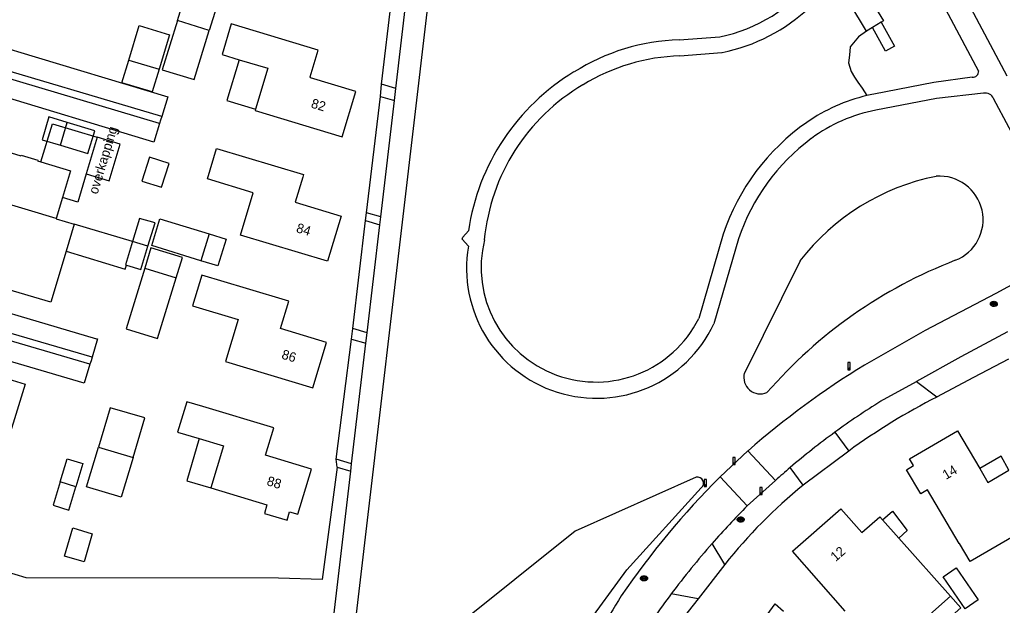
# Model space of a CAD drawing. Extents: x 194485 to 197793, y 468269 to 470822.
# Drawn here: x 197329.8 to 197453.2, y 468606.2 to 468679.7 of the extents above; entities that cross this region are included whole.
import ezdxf

# ---------------------------------------------------------------- set-up
doc = ezdxf.new("R2010")
doc.units = 0
for name, color, linetype in [('BAG plantopografie panden grensvlak verbouwing pand', 7, 'Continuous'), ('BAG plantopografie panden lijnelement overig', 7, 'Continuous'), ('BAG plantopografie panden tekst opmerking', 7, 'Continuous'), ('BGT begrenzing pand te verbouwen', 7, 'Continuous'), ('BGT grensvlak begroeid terreindeel LR', 7, 'Continuous'), ('BGT grensvlak gebouwinstallatie plus 1', 7, 'Continuous'), ('BGT grensvlak onbegroeid terreindeel', 7, 'Continuous'), ('BGT grensvlak overig bouwwerk uitbreiding populatie', 7, 'Continuous'), ('BGT grensvlak pand op maaiveld', 7, 'Continuous'), ('BGT grensvlak pand op maaiveld LR', 7, 'Continuous'), ('BGT grensvlak pand te slopen', 7, 'Continuous'), ('BGT grensvlak wegdeel', 7, 'Continuous'), ('BGT lijnelement scheiding muur', 7, 'Continuous'), ('BGT puntobject paal afsluitpaal', 7, 'Continuous'), ('BGT puntobject paal lichtmast', 7, 'Continuous'), ('BGT puntobject put inspectie- rioolput', 7, 'Continuous'), ('BGT tekst huisnummerreeks', 7, 'Continuous')]:
    doc.layers.add(name, color=color, linetype=linetype)

msp = doc.modelspace()

# ---------------------------------------------------------------- linework, layer by layer
at = {"layer": 'BAG plantopografie panden grensvlak verbouwing pand'}
msp.add_lwpolyline([(197332.48, 468661.86), (197333.93, 468666.64), (197339.57, 468664.94), (197338.18, 468660.34), (197337.11, 468656.8), (197335.18, 468657.38)], dxfattribs=at)
at = {"layer": 'BAG plantopografie panden lijnelement overig'}
msp.add_lwpolyline([(197338.18, 468660.34), (197341.06, 468659.47), (197342.45, 468664.07), (197339.57, 468664.94)], dxfattribs=at)
at = {"layer": 'BGT begrenzing pand te verbouwen'}
msp.add_lwpolyline([(197332.48, 468661.86), (197336.19, 468660.73), (197335.18, 468657.38)], dxfattribs=at)
at = {"layer": 'BGT grensvlak begroeid terreindeel LR'}
for p, q in [((197427.78, 468649.42), (197420.79, 468635.31)), ((197414.75, 468622.25), (197399.56, 468615.48)), ((197406.05, 468610.61), (197415.37, 468620.91)), ((197399.56, 468615.48), (197384.03, 468603.07)), ((197395.61, 468596.41), (197406.05, 468610.61))]:
    msp.add_line(p, q, dxfattribs=at)
msp.add_lwpolyline([(197436.11, 468678.28), (197435.14, 468677.55), (197434.5, 468676.81), (197434.08, 468676.29), (197433.97, 468675.23), (197433.87, 468674.27), (197434.18, 468673.22), (197434.61, 468672.48), (197435.03, 468671.84), (197435.56, 468671.1), (197436.16, 468670.17)], dxfattribs=at)
for centre, radius, start, end in [((197450.55, 468631.8), 28.8, 101.3573, 142.2728), ((197445.29, 468654.59), 5.47, 291.1701, 94.2957), ((197468.94, 468593.51), 60.03, 111.1674, 139.0059), ((197422.79, 468634.79), 2.07, 165.3391, 293.8243), ((197414.91, 468621.51), 0.757, 307.4782, 102.2509)]:
    msp.add_arc(centre, radius, start, end, dxfattribs=at)
at = {"layer": 'BGT grensvlak gebouwinstallatie plus 1'}
msp.add_line((197343.98, 468651.85), (197336.68, 468654.04), dxfattribs=at)
for points in [[(197349.63, 468679.6), (197347.71, 468673.42), (197351.71, 468672.18), (197353.62, 468678.36)], [(197343.51, 468674.64), (197344.82, 468678.97), (197348.62, 468677.82), (197347.32, 468673.49)], [(197357.38, 468674.68), (197355.84, 468669.56), (197359.43, 468668.48)], [(197334.93, 468663.94), (197338.37, 468662.9), (197339.24, 468665.77), (197335.79, 468666.81)], [(197353.61, 468652.81), (197355.73, 468652.16), (197354.69, 468648.79), (197352.58, 468649.44)], [(197335.65, 468650.62), (197343.08, 468648.4), (197343.23, 468648.88)], [(197345.52, 468648.52), (197343.17, 468640.9), (197347.14, 468639.68), (197349.48, 468647.29)], [(197352.36, 468627.11), (197350.79, 468621.82), (197353.82, 468620.92)], [(197344.05, 468624.73), (197342.58, 468619.76), (197338.23, 468621.05), (197339.7, 468626.02)], [(197454.01, 468623.15), (197453.01, 468624.91), (197450.35, 468623.35)], [(197438.15, 468616.9), (197439.38, 468617.98), (197441.23, 468615.55), (197440.18, 468614.61)], [(197447.36, 468610.86), (197450.15, 468606.87), (197448.52, 468605.73), (197445.73, 468609.73), (197447.36, 468610.86)], [(197442.03, 468603.23), (197443.32, 468601.76), (197447.95, 468605.84), (197446.66, 468607.3)], [(197421.64, 468602.23), (197424.67, 468606.37), (197425.69, 468605.45)]]:
    msp.add_lwpolyline(points, dxfattribs=at)
at = {"layer": 'BGT grensvlak onbegroeid terreindeel'}
for p, q in [((197375.24, 468671.59), (197377.38, 468689.86)), ((197436.15, 468683.03), (197438.24, 468679.57)), ((197436.11, 468678.28), (197434.02, 468681.74)), ((197438.24, 468679.57), (197437.95, 468679.39)), ((197436.86, 468678.73), (197436.11, 468678.28)), ((197373.35, 468655.47), (197375.13, 468670.07)), ((197371.63, 468640.94), (197373.24, 468654.47)), ((197369.56, 468624.52), (197371.48, 468639.61))]:
    msp.add_line(p, q, dxfattribs=at)
msp.add_lwpolyline([(197369.66, 468623.53), (197367.8, 468609.41), (197362.31, 468609.58)], dxfattribs=at)
for centre, radius, start, end in [((197481.6, 468560.17), 80.92, 116.9121, 126.1238), ((197469.63, 468570.52), 65.53, 129.2518, 141.5069), ((197471.76, 468561.1), 73, 141.0568, 153.7376)]:
    msp.add_arc(centre, radius, start, end, dxfattribs=at)
at = {"layer": 'BGT grensvlak overig bouwwerk uitbreiding populatie'}
for points in [[(197346.12, 468662.43), (197345.17, 468659.45), (197347.63, 468658.66), (197348.58, 468661.64), (197346.12, 468662.43)], [(197338.94, 468615.16), (197337.92, 468611.64), (197335.46, 468612.36), (197336.48, 468615.88), (197338.94, 468615.16)]]:
    msp.add_lwpolyline(points, dxfattribs=at)
at = {"layer": 'BGT grensvlak pand op maaiveld'}
for p, q in [((197349.63, 468679.6), (197350.53, 468682.5)), ((197353.62, 468678.36), (197349.63, 468679.6)), ((197343.51, 468674.64), (197347.32, 468673.49)), ((197335.18, 468657.38), (197334.39, 468654.74)), ((197336.68, 468654.04), (197335.65, 468650.62)), ((197353.61, 468652.81), (197352.58, 468649.44)), ((197343.98, 468651.85), (197343.97, 468651.84)), ((197345.52, 468648.52), (197349.48, 468647.29)), ((197339.7, 468626.02), (197344.05, 468624.73)), ((197353.82, 468620.92), (197360.86, 468618.78)), ((197438.15, 468616.9), (197440.18, 468614.61)), ((197440.18, 468614.61), (197446.66, 468607.3)), ((197433.45, 468605.43), (197426.85, 468612.99)), ((197446.66, 468607.3), (197442.03, 468603.23))]:
    msp.add_line(p, q, dxfattribs=at)
for points in [[(197354.31, 468681.33), (197354.52, 468681.26), (197353.62, 468678.36)], [(197356.38, 468679.17), (197355.24, 468675.33), (197357.38, 468674.68)], [(197359.43, 468668.48), (197359.38, 468668.31), (197370.3, 468665.01), (197372.02, 468670.69), (197366.32, 468672.41), (197366.28, 468672.53), (197367.29, 468675.86), (197356.38, 468679.17)], [(197347.32, 468673.49), (197346.46, 468670.64), (197342.65, 468671.79), (197343.51, 468674.64)], [(197357.38, 468674.68), (197360.97, 468673.6), (197359.43, 468668.48)], [(197324.07, 468657.84), (197325.87, 468663.85), (197329.98, 468662.61), (197330.01, 468662.71), (197332.11, 468662.08), (197332.08, 468661.98), (197332.48, 468661.86)], [(197368.46, 468649.38), (197357.54, 468652.66), (197359.14, 468657.98), (197353.39, 468659.71), (197354.53, 468663.53), (197365.45, 468660.25), (197365.35, 468659.93), (197364.4, 468656.8), (197370.16, 468655.04), (197368.46, 468649.38)], [(197335.65, 468650.62), (197333.74, 468644.22), (197327.61, 468646.04), (197328.77, 468649.84), (197328.48, 468649.93), (197328.44, 468649.82), (197326.35, 468650.47), (197326.38, 468650.57), (197322.26, 468651.82), (197324.07, 468657.84)], [(197334.39, 468654.74), (197334.39, 468654.72), (197336.68, 468654.04)], [(197345.93, 468651.25), (197346.81, 468654.18), (197344.85, 468654.76), (197343.98, 468651.85)], [(197352.58, 468649.44), (197346.4, 468651.34), (197347.43, 468654.71), (197353.61, 468652.81)], [(197343.97, 468651.84), (197343.09, 468648.92), (197343.23, 468648.88)], [(197343.23, 468648.88), (197345.05, 468648.32), (197345.93, 468651.25)], [(197349.48, 468647.29), (197350.26, 468649.83), (197346.3, 468651.05), (197345.52, 468648.52)], [(197358.31, 468645.95), (197352.68, 468647.63), (197351.51, 468643.79), (197357.27, 468642.08), (197355.67, 468636.8), (197366.62, 468633.5), (197368.32, 468639.17), (197362.56, 468640.91), (197363.59, 468644.35), (197358.31, 468645.95)], [(197314.96, 468627.63), (197316.76, 468633.63), (197320.91, 468632.41), (197320.94, 468632.53), (197323.02, 468631.9), (197322.99, 468631.8), (197323.29, 468631.71), (197324.5, 468635.78), (197330.5, 468633.96), (197327.47, 468624.03), (197325.35, 468624.67), (197325.31, 468624.52)], [(197360.86, 468618.78), (197360.54, 468617.72), (197363.38, 468616.86), (197363.7, 468617.92), (197364.75, 468617.6), (197366.47, 468623.28), (197360.7, 468625.03), (197361.72, 468628.46), (197352.82, 468631.14), (197350.81, 468631.74), (197349.65, 468627.93), (197352.36, 468627.11)], [(197344.05, 468624.73), (197345.52, 468629.7), (197341.17, 468630.98), (197339.7, 468626.02)], [(197455.12, 468615.16), (197449.15, 468611.66), (197447.8, 468613.94), (197447.76, 468613.92), (197443.78, 468620.69), (197442.93, 468620.18), (197441.16, 468623.2), (197442.01, 468623.71), (197441.52, 468624.55), (197447.55, 468628.1), (197450.35, 468623.35)], [(197352.36, 468627.11), (197355.39, 468626.2), (197353.82, 468620.92)], [(197334.9, 468621.67), (197335.78, 468624.58), (197337.47, 468624.08), (197337.74, 468623.99), (197336.86, 468621.06)], [(197450.35, 468623.35), (197451.37, 468621.6), (197454.01, 468623.15)], [(197334.9, 468621.67), (197334.03, 468618.76), (197335.99, 468618.13), (197336.86, 468621.06)], [(197426.85, 468612.99), (197432.92, 468618.3), (197435.55, 468615.3), (197437.81, 468617.29), (197438.15, 468616.9)]]:
    msp.add_lwpolyline(points, dxfattribs=at)
at = {"layer": 'BGT grensvlak pand op maaiveld LR'}
for p, q in [((197334.39, 468654.74), (197324.07, 468657.84)), ((197345.93, 468651.25), (197343.97, 468651.84)), ((197336.86, 468621.06), (197334.9, 468621.67))]:
    msp.add_line(p, q, dxfattribs=at)
at = {"layer": 'BGT grensvlak pand te slopen'}
msp.add_line((197334.93, 468663.94), (197335.79, 468666.81), dxfattribs=at)
msp.add_lwpolyline([(197335.79, 468666.81), (197333.5, 468667.5), (197332.63, 468664.63), (197334.93, 468663.94)], dxfattribs=at)
at = {"layer": 'BGT grensvlak wegdeel'}
for p, q in [((197377.03, 468671.06), (197379.18, 468689.32)), ((197447.84, 468683.79), (197453.76, 468672.67)), ((197445.32, 468682.42), (197450.2, 468673.26)), ((197437.95, 468679.39), (197436.86, 468678.73)), ((197412.61, 468677.18), (197417.7, 468677.55)), ((197412.7, 468675.16), (197417.98, 468675.57)), ((197347.39, 468666.67), (197323.39, 468673.81)), ((197449.39, 468672.47), (197444.59, 468671.82)), ((197375.13, 468670.07), (197375.24, 468671.59)), ((197377.03, 468671.06), (197375.24, 468671.59)), ((197376.86, 468669.55), (197377.03, 468671.06)), ((197444.59, 468671.82), (197437.03, 468670.36)), ((197375.13, 468670.07), (197376.86, 468669.55)), ((197444.93, 468669.82), (197437.29, 468668.34)), ((197450.82, 468670.49), (197444.93, 468669.82)), ((197460.7, 468653.49), (197452.08, 468669.83)), ((197375.14, 468654.94), (197376.86, 468669.55)), ((197347.66, 468667.53), (197347.52, 468667.1)), ((197347.52, 468667.1), (197347.39, 468666.67)), ((197373.24, 468654.47), (197373.35, 468655.47)), ((197375.14, 468654.94), (197373.35, 468655.47)), ((197375.02, 468653.93), (197375.14, 468654.94)), ((197373.24, 468654.47), (197375.02, 468653.93)), ((197373.43, 468640.4), (197375.02, 468653.93)), ((197385.37, 468652.13), (197385.45, 468652.41)), ((197385.45, 468652.41), (197386.16, 468653.2)), ((197418.12, 468652.76), (197415.07, 468642.19)), ((197386.17, 468651.27), (197385.37, 468652.13)), ((197420.07, 468652.17), (197416.98, 468641.52)), ((197338.91, 468637.31), (197314.79, 468644.38)), ((197371.48, 468639.61), (197371.63, 468640.94)), ((197373.43, 468640.4), (197371.63, 468640.94)), ((197373.27, 468639.08), (197373.43, 468640.4)), ((197371.48, 468639.61), (197373.27, 468639.08)), ((197371.49, 468623.94), (197373.27, 468639.08)), ((197338.78, 468636.88), (197338.65, 468636.45)), ((197338.91, 468637.31), (197338.78, 468636.88)), ((197449.6, 468634.82), (197454.01, 468637.12)), ((197437.9, 468631.79), (197442.38, 468634.27)), ((197442.38, 468634.27), (197444.97, 468632.33)), ((197444.97, 468632.33), (197449.6, 468634.82)), ((197432.16, 468627.9), (197433.9, 468625.53)), ((197417.75, 468622.3), (197421.23, 468625.55)), ((197421.23, 468625.55), (197421.26, 468625.58)), ((197421.23, 468625.55), (197424.68, 468621.85)), ((197433.9, 468625.53), (197428.17, 468621.27)), ((197369.66, 468623.53), (197369.56, 468624.52)), ((197371.49, 468623.94), (197369.56, 468624.52)), ((197369.66, 468623.53), (197371.39, 468623.03)), ((197371.39, 468623.03), (197371.49, 468623.94)), ((197428.17, 468621.27), (197426.54, 468623.46)), ((197417.75, 468622.3), (197421.15, 468618.65)), ((197421.15, 468618.65), (197424.68, 468621.85)), ((197418.34, 468611.31), (197416.76, 468613.94)), ((197418.34, 468611.31), (197414.99, 468606.98)), ((197414.99, 468606.98), (197411.61, 468607.6))]:
    msp.add_line(p, q, dxfattribs=at)
for points in [[(197364.02, 468536.08), (197365.2, 468546.28), (197386.5, 468727.73)], [(197437.95, 468679.39), (197439.63, 468676.37), (197438.51, 468675.75), (197436.86, 468678.73)], [(197327.38, 468676.39), (197329.53, 468675.73), (197348.42, 468670.03), (197347.66, 468667.53)], [(197347.66, 468667.53), (197323.65, 468674.67), (197323.39, 468673.81)], [(197347.39, 468666.67), (197346.68, 468664.33), (197325.66, 468670.7)], [(197461.59, 468650.34), (197452.34, 468645.33), (197443.5, 468640.66), (197435.86, 468636.34)], [(197318.54, 468645.84), (197339.46, 468639.65), (197339.6, 468639.63), (197338.91, 468637.31)], [(197338.65, 468636.45), (197314.54, 468643.51), (197314.79, 468644.38)], [(197338.65, 468636.45), (197337.93, 468634.05), (197316.69, 468640.29)], [(197453.83, 468640.53), (197447.98, 468637.39), (197442.38, 468634.27)], [(197361.89, 468542.32), (197362.47, 468547.12), (197371.39, 468623.03)]]:
    msp.add_lwpolyline(points, dxfattribs=at)
for centre, radius, start, end in [((197413.48, 468697.73), 20.62, 281.8184, 321.2877), ((197413.48, 468697.74), 22.62, 281.4882, 313.4557), ((197413.41, 468650.99), 26.2, 91.7485, 122.2855), ((197413.43, 468650.63), 24.54, 91.7051, 121.6752), ((197413.91, 468649.14), 28.05, 121.135, 171.6826), ((197449.47, 468673.21), 0.739, 264.1471, 4.1342), ((197413.35, 468649.7), 25.31, 120.4272, 174.6601), ((197441.22, 468648.75), 22.01, 103.2825, 124.8502), ((197441.11, 468649.27), 21.48, 100.9436, 103.3179), ((197450.97, 468669.25), 1.25, 27.4887, 96.8889), ((197441.09, 468648.71), 20, 100.9614, 126.4735), ((197444.6, 468643.9), 27.92, 124.8633, 161.4974), ((197444.48, 468644.11), 25.71, 126.4676, 161.7249), ((197402.23, 468648.48), 16.31, 170.1702, 334.716), ((197402.17, 468648.63), 14.42, 166.2905, 333.4669), ((197494.12, 468542.04), 110.85, 121.7071, 131.094), ((197490.27, 468548.22), 98.62, 122.0731, 126.1042), ((197489.57, 468549.37), 97.28, 126.1706, 130.3892), ((197494.53, 468543.58), 104.9, 130.4028, 131.7454), ((197489.85, 468549.8), 102.25, 134.8442, 145.7411), ((197496.67, 468543.66), 106.43, 135.2027, 138.6717), ((197497.93, 468542.73), 107.98, 138.7425, 143.0739), ((197725.18, 468410.13), 375.76, 148.3398, 151.6912), ((197496.94, 468543.62), 106.65, 143.1355, 145.1337)]:
    msp.add_arc(centre, radius, start, end, dxfattribs=at)
at = {"layer": 'BGT lijnelement scheiding muur'}
msp.add_lwpolyline([(197362.31, 468609.58), (197330.63, 468609.61), (197311.28, 468615.48)], dxfattribs=at)
at = {"layer": 'BGT puntobject paal afsluitpaal'}
for points in [[(197419.65, 468624.74), (197419.35, 468624.74), (197419.35, 468623.84), (197419.5, 468623.84)], [(197419.5, 468623.84), (197419.65, 468623.84), (197419.65, 468624.74)], [(197423.02, 468620.97), (197422.72, 468620.97), (197422.72, 468620.07), (197422.87, 468620.07)], [(197422.87, 468620.07), (197423.02, 468620.07), (197423.02, 468620.97)]]:
    msp.add_lwpolyline(points, dxfattribs=at)
for centre, start, end in [((197419.5, 468623.94), 0, 180), ((197419.5, 468623.94), 0, 180), ((197419.5, 468623.94), 180, 0), ((197419.5, 468623.94), 180, 270), ((197419.5, 468623.94), 270, 0), ((197422.87, 468620.17), 0, 180), ((197422.87, 468620.17), 0, 180), ((197422.87, 468620.17), 180, 0), ((197422.87, 468620.17), 180, 270), ((197422.87, 468620.17), 270, 0)]:
    msp.add_arc(centre, 0.1, start, end, dxfattribs=at)
at = {"layer": 'BGT puntobject paal lichtmast'}
for points in [[(197434.08, 468636.64), (197433.78, 468636.64), (197433.78, 468635.74), (197433.93, 468635.74)], [(197433.93, 468635.74), (197434.08, 468635.74), (197434.08, 468636.64)], [(197416.05, 468621.99), (197415.75, 468621.99), (197415.75, 468621.09), (197415.9, 468621.09)], [(197415.9, 468621.09), (197416.05, 468621.09), (197416.05, 468621.99)]]:
    msp.add_lwpolyline(points, dxfattribs=at)
for centre, start, end in [((197433.93, 468635.84), 0, 180), ((197433.93, 468635.84), 0, 180), ((197433.93, 468635.84), 180, 0), ((197433.93, 468635.84), 180, 270), ((197433.93, 468635.84), 270, 0), ((197415.9, 468621.19), 0, 180), ((197415.9, 468621.19), 0, 180), ((197415.9, 468621.19), 180, 0), ((197415.9, 468621.19), 180, 270), ((197415.9, 468621.19), 270, 0)]:
    msp.add_arc(centre, 0.1, start, end, dxfattribs=at)
at = {"layer": 'BGT puntobject put inspectie- rioolput'}
for p, q in [((197452.02, 468644.05), (197451.86, 468644.05)), ((197451.86, 468643.98), (197452.02, 468643.98)), ((197452.36, 468644.05), (197452.2, 468644.05)), ((197452.2, 468643.98), (197452.36, 468643.98)), ((197420.24, 468616.98), (197420.09, 468616.98)), ((197420.09, 468616.91), (197420.24, 468616.91)), ((197420.59, 468616.98), (197420.43, 468616.98)), ((197420.43, 468616.91), (197420.59, 468616.91)), ((197408.11, 468609.6), (197407.95, 468609.6)), ((197407.95, 468609.52), (197408.11, 468609.52)), ((197408.45, 468609.6), (197408.29, 468609.6)), ((197408.29, 468609.52), (197408.45, 468609.52))]:
    msp.add_line(p, q, dxfattribs=at)
for centre, radius, start, end in [((197451.86, 468644.02), 0.0375, 90, 270), ((197452.11, 468644.02), 0.1, 0, 180), ((197452.11, 468644.02), 0.1, 157.9757, 180), ((197452.11, 468644.02), 0.1, 180, 202.0243), ((197452.11, 468644.02), 0.1, 180, 0), ((197452.11, 468644.02), 0.1, 0, 22.0243), ((197452.11, 468644.02), 0.1, 337.9757, 0), ((197452.36, 468644.02), 0.0375, 270, 90), ((197420.09, 468616.94), 0.0375, 90, 270), ((197420.34, 468616.94), 0.1, 0, 180), ((197420.34, 468616.94), 0.1, 157.9757, 180), ((197420.34, 468616.94), 0.1, 180, 202.0243), ((197420.34, 468616.94), 0.1, 180, 0), ((197420.34, 468616.94), 0.1, 0, 22.0243), ((197420.34, 468616.94), 0.1, 337.9757, 0), ((197420.59, 468616.94), 0.0375, 270, 90), ((197407.95, 468609.56), 0.0375, 90, 270), ((197408.2, 468609.56), 0.1, 0, 180), ((197408.2, 468609.56), 0.1, 157.9757, 180), ((197408.2, 468609.56), 0.1, 180, 202.0243), ((197408.2, 468609.56), 0.1, 180, 0), ((197408.2, 468609.56), 0.1, 0, 22.0243), ((197408.2, 468609.56), 0.1, 337.9757, 0), ((197408.45, 468609.56), 0.0375, 270, 90)]:
    msp.add_arc(centre, radius, start, end, dxfattribs=at)
for centre in [(197452.11, 468644.02), (197420.34, 468616.94), (197408.2, 468609.56)]:
    msp.add_ellipse(centre, major_axis=(0.392, 0), ratio=0.689655, dxfattribs=at)
for points in [[(197452.55, 468644.02), (197452.55, 468644.06), (197452.54, 468644.1), (197452.47, 468644.22), (197452.39, 468644.28), (197452.2, 468644.34), (197452.09, 468644.35), (197451.89, 468644.3), (197451.79, 468644.26), (197451.69, 468644.14), (197451.67, 468644.08), (197451.67, 468643.96), (197451.69, 468643.9), (197451.77, 468643.8), (197451.83, 468643.76), (197452.01, 468643.69), (197452.14, 468643.69), (197452.38, 468643.75), (197452.48, 468643.82), (197452.54, 468643.94), (197452.55, 468643.98), (197452.55, 468644.02)], [(197420.78, 468616.94), (197420.78, 468616.99), (197420.77, 468617.03), (197420.7, 468617.14), (197420.62, 468617.2), (197420.43, 468617.27), (197420.32, 468617.27), (197420.12, 468617.23), (197420.02, 468617.18), (197419.92, 468617.07), (197419.9, 468617.01), (197419.89, 468616.88), (197419.92, 468616.82), (197420, 468616.72), (197420.06, 468616.69), (197420.24, 468616.62), (197420.37, 468616.61), (197420.61, 468616.67), (197420.71, 468616.74), (197420.77, 468616.87), (197420.78, 468616.91), (197420.78, 468616.94)], [(197408.64, 468609.56), (197408.64, 468609.6), (197408.63, 468609.65), (197408.56, 468609.76), (197408.48, 468609.82), (197408.29, 468609.88), (197408.18, 468609.89), (197407.98, 468609.85), (197407.89, 468609.8), (197407.79, 468609.68), (197407.76, 468609.62), (197407.76, 468609.5), (197407.78, 468609.44), (197407.87, 468609.34), (197407.93, 468609.3), (197408.1, 468609.23), (197408.24, 468609.23), (197408.47, 468609.29), (197408.57, 468609.36), (197408.63, 468609.48), (197408.64, 468609.52), (197408.64, 468609.56)]]:
    msp.add_open_spline(points, degree=3, dxfattribs=at)

# ---------------------------------------------------------------- texts
at = {"layer": 'BAG plantopografie panden tekst opmerking'}
msp.add_text('overkapping', height=1.2, rotation=73.1833, dxfattribs=at).set_placement((197339.58, 468657.71))
at = {"layer": 'BGT tekst huisnummerreeks'}
for s, rotation, p in [('82', 343.2, (197366.31, 468668.69)), ('84', 343.2, (197364.45, 468653.05)), ('86', 343.3, (197362.61, 468637.17)), ('14', 30.5, (197446.1, 468621.91)), ('88', 343.2, (197360.75, 468621.28)), ('12', 41.2, (197432.25, 468611.6))]:
    msp.add_text(s, height=1.2, rotation=rotation, dxfattribs=at).set_placement(p)

doc.saveas('drawing.dxf')
